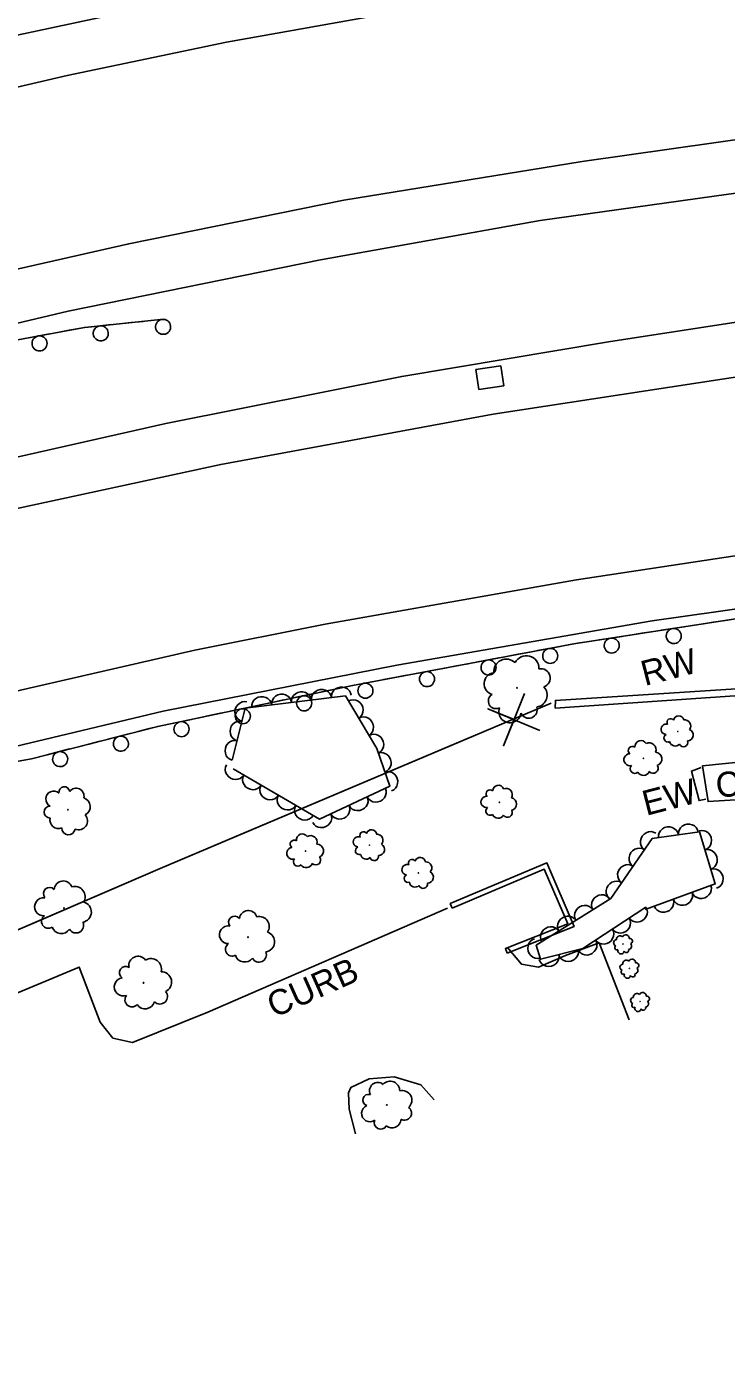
# Model space of a CAD drawing. Extents: x 1722896 to 1754269, y 648279 to 666297.
# Drawn here: x 1743408.7 to 1743548.2, y 651715.9 to 651982.8 of the extents above; entities that cross this region are included whole.
import ezdxf

# ---------------------------------------------------------------- set-up
doc = ezdxf.new("R2010")
doc.units = 0
for name, color, linetype in [('DESIGN - CENTERLINE - Proposed', 7, 'Continuous'), ('DESIGN - CENTERLINE - Proposed Text', 7, 'Continuous'), ('DESIGN - SCRATCH - User 1', 7, 'Continuous'), ('SURVEY - CENTERLINE - Preliminary Text', 7, 'Continuous'), ('SURVEY - CONTOURS - Intermediate with optional Text', 7, 'Continuous'), ('SURVEY - DRAINAGE - Natural Features', 7, 'Continuous'), ('SURVEY - VEGETATION - Features with Text', 7, 'Continuous')]:
    doc.layers.add(name, color=color, linetype=linetype)

msp = doc.modelspace()

# ---------------------------------------------------------------- linework, layer by layer
at = {"layer": 'DESIGN - CENTERLINE - Proposed'}
for points in [[(1743579.3, 651815.49), (1743570.56, 651824.35), (1743562.09, 651829.36), (1743544.59, 651828.29), (1743543.47, 651835.43), (1743563.17, 651837.41), (1743564.45, 651841.29), (1743567.35, 651841.83), (1743567.18, 651837.78), (1743579.71, 651839), (1743590.21, 651840.23), (1743620.09, 651841.09), (1743657.24, 651840.03), (1743657.4, 651832.44)], [(1743544.15, 651828.79), (1743542.78, 651828.49), (1743541.25, 651834.37), (1743543.22, 651835.05)]]:
    msp.add_lwpolyline(points, dxfattribs=at)
at = {"layer": 'DESIGN - CENTERLINE - Proposed Text'}
for points in [[(1743507.94, 651849.85), (1743503.77, 651839.41), (1743505.9, 651844.65), (1743500.66, 651846.78), (1743511.05, 651842.48)], [(1742764.41, 651450.17), (1742800.02, 651470.69), (1742848.99, 651501.21), (1742913.25, 651544.36), (1742965.33, 651580.91), (1743016.71, 651626.74), (1743051.08, 651655.9), (1743084.03, 651669.56), (1743158.65, 651699.91), (1743205.28, 651719.47), (1743303.31, 651760.1), (1743379.89, 651791.05), (1743435.3, 651814.95), (1743513.31, 651847.89)], [(1743512.68, 651847.62), (1743513.31, 651847.89)], [(1743451.79, 651821.91), (1743497.85, 651841.36)], [(1743409.13, 651803.66), (1743435.3, 651814.95), (1743451.79, 651821.91)], [(1743493.17, 651807.94), (1743512.43, 651816.06), (1743517.86, 651803.39), (1743504.53, 651798.06)], [(1743493.55, 651807.04), (1743511.92, 651814.79), (1743516.58, 651803.92), (1743504.17, 651798.96)], [(1743493.55, 651807.04), (1743493.17, 651807.94), (1743493.55, 651807.04)], [(1743504.53, 651798.06), (1743504.17, 651798.96), (1743504.53, 651798.06)]]:
    msp.add_lwpolyline(points, dxfattribs=at)
at = {"layer": 'DESIGN - SCRATCH - User 1'}
for points in [[(1743295.72, 651892.85), (1743329.96, 651902.31), (1743358.63, 651909.73), (1743398.25, 651918.76), (1743420.2, 651922.81), (1743436.03, 651924.46)], [(1743417.16, 651922.25), (1743419.47, 651922.68)], [(1743421.05, 651922.9), (1743425.63, 651923.38)], [(1743427.22, 651923.54), (1743429.55, 651923.79)], [(1743429.55, 651923.79), (1743431.89, 651924.03)], [(1743433.48, 651924.19), (1743436.03, 651924.46)], [(1743408.75, 651920.7), (1743413.27, 651921.54)], [(1743414.85, 651921.83), (1743417.16, 651922.25)], [(1742755.55, 651543.14), (1742778.41, 651559.09), (1742808.58, 651579.65), (1742833.65, 651595.81), (1742873.09, 651619.7), (1742905, 651638.15), (1742946.46, 651661.96), (1742971.38, 651675.21), (1742999.7, 651689.66), (1743049.04, 651713.51), (1743090.8, 651732.25), (1743127.05, 651748.06), (1743167.94, 651764.74), (1743190.81, 651773.2), (1743260.32, 651796.87), (1743296.61, 651807.93), (1743340.35, 651820.28), (1743393.86, 651833.93), (1743409.63, 651836.82), (1743434.84, 651843.26), (1743473.7, 651851.44), (1743517.78, 651859.73), (1743556.47, 651865.7)], [(1743543.7, 651863.73), (1743546.02, 651864.09)], [(1743547.6, 651864.33), (1743552.15, 651865.03)], [(1743529.02, 651861.47), (1743531.34, 651861.83)], [(1743531.34, 651861.83), (1743533.67, 651862.18)], [(1743535.25, 651862.43), (1743539.79, 651863.13)], [(1743541.38, 651863.37), (1743543.7, 651863.73)], [(1743510.58, 651858.38), (1743515.1, 651859.23)], [(1743516.67, 651859.52), (1743517.78, 651859.73), (1743518.99, 651859.92)], [(1743518.99, 651859.92), (1743521.31, 651860.28)], [(1743522.89, 651860.52), (1743527.44, 651861.22)], [(1743498.3, 651856.07), (1743502.82, 651856.92)], [(1743504.39, 651857.21), (1743506.7, 651857.65)], [(1743506.7, 651857.65), (1743509.01, 651858.08)], [(1743482.13, 651853.03), (1743484.44, 651853.46)], [(1743486.01, 651853.76), (1743490.53, 651854.61)], [(1743492.1, 651854.9), (1743494.42, 651855.34)], [(1743494.42, 651855.34), (1743496.72, 651855.77)], [(1743514.06, 651846.93), (1743514.15, 651848.44), (1743589.33, 651853.28), (1743589.61, 651852.06), (1743514.06, 651846.93)], [(1743467.56, 651850.15), (1743469.86, 651850.63)], [(1743469.86, 651850.63), (1743472.16, 651851.12)], [(1743473.73, 651851.45), (1743478.25, 651852.3)], [(1743479.82, 651852.59), (1743482.13, 651853.03)], [(1743455.33, 651847.57), (1743457.63, 651848.06)], [(1743457.63, 651848.06), (1743459.93, 651848.54)], [(1743461.5, 651848.87), (1743466, 651849.82)], [(1743443.1, 651845), (1743445.4, 651845.48)], [(1743445.4, 651845.48), (1743447.7, 651845.96)], [(1743449.26, 651846.29), (1743453.77, 651847.24)], [(1743430.91, 651842.25), (1743433.18, 651842.83)], [(1743433.18, 651842.83), (1743434.84, 651843.26), (1743435.47, 651843.39)], [(1743437.03, 651843.72), (1743441.53, 651844.67)], [(1743421.07, 651839.74), (1743423.35, 651840.32)], [(1743424.9, 651840.72), (1743429.36, 651841.86)], [(1743412.79, 651837.63), (1743417.25, 651838.77)], [(1743418.79, 651839.16), (1743421.07, 651839.74)], [(1743406.64, 651836.27), (1743408.95, 651836.7)], [(1743408.95, 651836.7), (1743409.63, 651836.82), (1743411.24, 651837.23)]]:
    msp.add_lwpolyline(points, dxfattribs=at)
for centre, start, end in [((1743423.47, 651921.64), 209.1942, 209.1843), ((1743435.9, 651922.94), 209.1942, 209.1843), ((1743411.26, 651919.64), 213.7112, 213.7013), ((1743537.73, 651861.29), 212.0286, 212.0188), ((1743513.1, 651857.33), 213.9141, 213.9043), ((1743525.37, 651859.39), 212.0286, 212.0188), ((1743500.81, 651855.01), 213.9141, 213.9043), ((1743488.53, 651852.7), 213.9141, 213.9043), ((1743476.24, 651850.39), 213.9141, 213.9043), ((1743464.03, 651847.87), 215.1542, 215.1443), ((1743451.8, 651845.3), 215.1542, 215.1443), ((1743439.57, 651842.72), 215.1542, 215.1443), ((1743427.48, 651839.83), 217.579, 217.5691), ((1743415.37, 651836.74), 217.579, 217.5691)]:
    msp.add_arc(centre, 1.5, start, end, dxfattribs=at)
at = {"layer": 'SURVEY - CENTERLINE - Preliminary Text'}
for points in [[(1743077.43, 651879.1), (1743116.86, 651894.33), (1743168.67, 651913.89), (1743215.74, 651929.74), (1743254.87, 651941.98), (1743304.29, 651956.06), (1743358.81, 651970.19), (1743400.83, 651979.85), (1743449.18, 651990.19), (1743483.97, 651996.23), (1743537.74, 652005.08), (1743590.79, 652012.12), (1743653.88, 652018.54), (1743708.61, 652022.88), (1743760.38, 652025.68)], [(1743095.73, 651874.85), (1743150.2, 651895.53), (1743203.3, 651914.75), (1743243.45, 651927.39), (1743287.98, 651940.56), (1743330.85, 651952.38), (1743375.7, 651963.47), (1743416.77, 651973.06), (1743448.51, 651979.7), (1743482.58, 651985.74), (1743514, 651990.88), (1743553.49, 651996.41), (1743594.71, 652001.79), (1743634.28, 652005.93), (1743686.17, 652011.19), (1743726.33, 652013.19), (1743781.43, 652015.13)], [(1743739.5, 651978.58), (1743679.01, 651974.91), (1743622.71, 651969.23), (1743572.43, 651963.4), (1743519.45, 651955.92), (1743471.96, 651948.17), (1743429.05, 651939.5), (1743385.01, 651929.51), (1743338.73, 651918.36), (1743284.73, 651903.06), (1743239.37, 651889.02), (1743191.84, 651873.3), (1743141.97, 651855.15), (1743078.32, 651829.85), (1743022.91, 651805.7), (1742968.99, 651780.4), (1742918.15, 651754.44), (1742878.3, 651732.61), (1742836.55, 651708.83), (1742793.81, 651683.04), (1742729.85, 651640.34)], [(1743745.59, 651968.56), (1743702.2, 651966.48), (1743661.64, 651962.8), (1743624.91, 651958.75), (1743587.39, 651954.5), (1743548.68, 651949.41), (1743511.11, 651944.13), (1743467.3, 651936.28), (1743416.97, 651926.05), (1743359.97, 651912.6), (1743317.49, 651901.43), (1743273.57, 651888.54), (1743200.78, 651865.49), (1743162.5, 651851.7), (1743116, 651833.85), (1743075.19, 651817.15), (1743046.65, 651804.71), (1742999.1, 651783.58), (1742946.09, 651756.96), (1742901.45, 651733.16), (1742857.56, 651709.19), (1742819.18, 651686.44), (1742770.8, 651655.86), (1742732.89, 651629.95)], [(1742739.16, 651601.84), (1742768.42, 651621.3), (1742809.14, 651647.39), (1742850.01, 651673.28), (1742889.56, 651696.34), (1742926.03, 651716.64), (1742967.88, 651738.94), (1743003.87, 651756.69), (1743053.93, 651780.07), (1743109.26, 651804.15), (1743147.66, 651819.4), (1743198.14, 651837.65), (1743250.32, 651854.71), (1743286.88, 651866.11), (1743334.42, 651879.14), (1743390.79, 651893.38), (1743436.41, 651903.65), (1743483.49, 651913.07), (1743525.14, 651920.01), (1743574.47, 651927.62), (1743632.88, 651934.34), (1743702.3, 651939.85), (1743751.26, 651942.93)], [(1742742.71, 651592.46), (1742764.5, 651607.4), (1742805.2, 651634.28), (1742840.42, 651656.19), (1742874.14, 651676.6), (1742907.07, 651695.07), (1742940.05, 651712.77), (1742986.34, 651736.62), (1743024.11, 651754.68), (1743082.9, 651781.61), (1743133.72, 651802.88), (1743172.13, 651817.62), (1743214.38, 651832.08), (1743262.78, 651847.99), (1743300.68, 651859.4), (1743341.66, 651870.2), (1743403.99, 651886.11), (1743447.4, 651895.51), (1743501.72, 651905.51), (1743577.86, 651917.18), (1743635.43, 651923.88), (1743689.08, 651928.99), (1743737.38, 651931.93)], [(1743098.85, 651749.72), (1743149, 651770.89), (1743193.73, 651787.37), (1743231.63, 651800.75), (1743280.68, 651816.55), (1743325.97, 651829.8), (1743384.77, 651845.28), (1743442.2, 651858.46), (1743468.24, 651863.66), (1743518.37, 651872.52), (1743560.5, 651878.89), (1743614.18, 651886.02), (1743667.64, 651891.67), (1743720.97, 651895.67), (1743778.5, 651897.98)], [(1743775.32, 651887.04), (1743726.68, 651884.9), (1743682.05, 651882.08), (1743629.57, 651877.17), (1743580.41, 651870.98), (1743533.4, 651864.29), (1743482.54, 651855.46), (1743435.93, 651846.31), (1743385.71, 651834.37), (1743332.91, 651820.63), (1743283.43, 651805.98), (1743250.49, 651795.46), (1743178.24, 651770.72), (1743138.01, 651754.94), (1743096.4, 651737.53), (1743053.24, 651717.89), (1743001.73, 651692.94), (1742946.09, 651663.7), (1742875.96, 651624.11), (1742820.34, 651589.33), (1742786.33, 651566.37), (1742754.64, 651544.14)], [(1743204.29, 651706.06), (1743245.32, 651723.09), (1743287.28, 651740.65), (1743322.57, 651755.3), (1743327.94, 651742.46), (1743331.48, 651739.62), (1743333.64, 651740.18), (1743336.93, 651742.04), (1743337.29, 651745.08), (1743331.44, 651758.86), (1743359.2, 651770.3), (1743419.14, 651795.29), (1743423.37, 651784.31), (1743425.9, 651781.08), (1743429.79, 651780.23), (1743444.84, 651786.32), (1743492.62, 651807.03)], [(1743504.51, 651799.28), (1743507.36, 651795.88), (1743510.79, 651795.28), (1743516.15, 651797.59), (1743522.84, 651800.11), (1743528.85, 651784.78)], [(1743474.26, 651762.04), (1743472.99, 651766.94), (1743472.85, 651770.19), (1743473.33, 651771.28), (1743476.97, 651773.02), (1743481.98, 651773.4), (1743487.31, 651771.8), (1743489.98, 651768.83)]]:
    msp.add_lwpolyline(points, dxfattribs=at)
at = {"layer": 'SURVEY - DRAINAGE - Natural Features'}
msp.add_line((1743501.06, 651912.8), (1743501.06, 651912.8), dxfattribs=at)
msp.add_lwpolyline([(1743498.89, 651910.45), (1743498.29, 651914.41), (1743503.24, 651915.15), (1743503.84, 651911.2), (1743498.89, 651910.45)], dxfattribs=at)
at = {"layer": 'SURVEY - VEGETATION - Features with Text'}
for points in [[(1743449.65, 651836.54), (1743452.29, 651846.92), (1743472.27, 651849.34), (1743478.53, 651838.83), (1743481.13, 651831.32), (1743467.06, 651824.76), (1743449.85, 651834.83)], [(1743532.18, 651807.25), (1743519.58, 651799.01), (1743511.18, 651796.84), (1743510.32, 651799.64), (1743525.16, 651808.96), (1743533.41, 651820.89), (1743542.87, 651822.22), (1743546.01, 651811.87), (1743532.05, 651806.74)]]:
    msp.add_lwpolyline(points, dxfattribs=at)
for centre, radius in [((1743506.48, 651850.97), 0.0773), ((1743538.55, 651842.24), 0.0365), ((1743531.68, 651836.9), 0.0419), ((1743416.92, 651826.64), 0.0553), ((1743502.97, 651828.15), 0.0395), ((1743477.09, 651819.59), 0.0361), ((1743464.3, 651818.42), 0.0409), ((1743486.81, 651814.05), 0.0364), ((1743416.13, 651807.04), 0.0632), ((1743452.83, 651801.24), 0.0618), ((1743527.62, 651799.89), 0.022), ((1743528.88, 651795.04), 0.022), ((1743431.99, 651792.13), 0.0637), ((1743531.01, 651788.4), 0.022), ((1743480.52, 651767.79), 0.0584)]:
    msp.add_circle(centre, radius, dxfattribs=at)
for centre, radius, start, end in [((1743504.36, 651854.15), 2.53, 46.4825, 184.0068), ((1743508.34, 651854.85), 2.51, 357.3784, 153.2169), ((1743502.13, 651851.77), 2.22, 97.4298, 254.2187), ((1743511.25, 651852.93), 1.85, 287.6313, 102.6315), ((1743510.1, 651849.5), 2.38, 277.4724, 44.318), ((1743502.28, 651848.32), 1.52, 119.546, 298.2916), ((1743505.07, 651846.2), 2.21, 159.5666, 352.9863), ((1743508.83, 651846.57), 1.68, 202.1853, 19.5045), ((1743538.73, 651844.32), 1.05, 12.8496, 169.6385), ((1743536.25, 651842.69), 1.04, 74.9864, 268.4061), ((1743537.11, 651844.1), 0.718, 34.9657, 213.7113), ((1743539.94, 651843.38), 1.19, 321.9023, 99.4265), ((1743540.45, 651841.55), 1.18, 272.7981, 68.6366), ((1743531.18, 651839.24), 1.2, 29.6506, 186.4395), ((1743532.83, 651838.61), 1.37, 338.7034, 116.2276), ((1743536.58, 651840.95), 0.794, 117.6051, 294.9242), ((1743538.02, 651840.48), 1.13, 192.8921, 319.7378), ((1743539.68, 651840.09), 0.873, 203.051, 18.0513), ((1743529, 651836.63), 1.2, 91.7875, 285.2071), ((1743529.48, 651838.46), 0.824, 51.7668, 230.5124), ((1743534, 651836.76), 1.36, 289.5992, 85.4377), ((1743529.95, 651834.82), 0.912, 134.4061, 311.7253), ((1743533.63, 651834.91), 1, 219.8521, 34.8524), ((1743531.68, 651834.78), 1.29, 209.6932, 336.5388), ((1743414.08, 651828.79), 1.58, 48.973, 242.3927), ((1743416.2, 651830.13), 1.09, 8.9523, 187.698), ((1743418.55, 651829.36), 1.58, 346.8362, 143.6251), ((1743500.42, 651828.2), 1.13, 85.0362, 278.4559), ((1743501.08, 651829.86), 0.777, 45.0155, 223.7612), ((1743502.77, 651830.41), 1.13, 22.8994, 179.6883), ((1743504.24, 651829.63), 1.29, 331.9521, 109.4764), ((1743413.38, 651826.19), 1.2, 91.5917, 268.9108), ((1743419.57, 651827.27), 1.81, 295.8889, 73.4131), ((1743501.12, 651826.4), 0.86, 127.6549, 304.974), ((1743505.12, 651827.77), 1.28, 282.848, 78.6864), ((1743415.02, 651824.6), 1.7, 166.8787, 293.7244), ((1743419.04, 651824.43), 1.79, 246.7847, 42.6232), ((1743502.73, 651826.17), 1.22, 202.9419, 329.7876), ((1743504.58, 651826.08), 0.945, 213.1009, 28.1011), ((1743417.03, 651822.97), 1.32, 177.0376, 352.0379), ((1743463.65, 651820.67), 1.17, 33.8, 190.5889), ((1743465.3, 651820.17), 1.33, 342.8527, 120.377), ((1743474.86, 651820.25), 1.03, 69.5644, 262.984), ((1743475.85, 651821.55), 0.711, 29.5437, 208.2893), ((1743477.46, 651821.62), 1.04, 7.4275, 164.2164), ((1743478.57, 651820.58), 1.18, 316.4803, 94.0045), ((1743461.71, 651817.97), 1.17, 95.9368, 289.3565), ((1743462.05, 651819.79), 0.804, 55.9161, 234.6618), ((1743466.56, 651818.45), 1.33, 293.7485, 89.587), ((1743475.03, 651818.49), 0.787, 112.183, 289.5022), ((1743478.9, 651818.72), 1.17, 267.3761, 63.2146), ((1743462.76, 651816.28), 0.889, 138.5555, 315.8746), ((1743464.44, 651816.36), 1.26, 213.8425, 340.6882), ((1743466.34, 651816.63), 0.978, 224.0014, 39.0017), ((1743476.4, 651817.9), 1.11, 187.4701, 314.3157), ((1743478, 651817.36), 0.865, 197.629, 12.6293), ((1743485.55, 651816.02), 0.716, 30.0378, 208.7834), ((1743487.17, 651816.11), 1.04, 7.9216, 164.7105), ((1743488.3, 651815.07), 1.19, 316.9744, 94.4986), ((1743484.57, 651814.7), 1.04, 70.0584, 263.4781), ((1743484.75, 651812.94), 0.792, 112.6771, 289.9963), ((1743488.64, 651813.2), 1.18, 267.8702, 63.7087), ((1743413.27, 651809.93), 1.24, 42.0268, 220.7724), ((1743416, 651810.65), 1.81, 19.9106, 176.6996), ((1743418.29, 651809.3), 2.06, 328.9634, 106.4876), ((1743486.13, 651812.35), 1.12, 187.9642, 314.8098), ((1743487.75, 651811.82), 0.87, 198.1231, 13.1234), ((1743412.08, 651807.32), 1.81, 82.0475, 275.4672), ((1743419.55, 651806.25), 2.05, 279.8592, 75.6977), ((1743413.03, 651804.39), 1.38, 124.6661, 301.9853), ((1743450.17, 651804.2), 1.22, 39.217, 217.9627), ((1743452.88, 651804.78), 1.77, 17.1009, 173.8898), ((1743455.05, 651803.35), 2.02, 326.1536, 103.6778), ((1743415.59, 651803.89), 1.95, 199.9532, 326.7989), ((1743418.53, 651803.58), 1.51, 210.1121, 25.1124), ((1743448.88, 651801.72), 1.77, 79.2377, 272.6574), ((1743449.68, 651798.81), 1.35, 121.8564, 299.1755), ((1743456.13, 651800.31), 2.01, 277.0494, 72.8879), ((1743526.38, 651800.12), 0.631, 97.4305, 254.2194), ((1743527.02, 651800.79), 0.719, 46.4832, 184.0074), ((1743528.15, 651800.99), 0.714, 357.379, 153.2175), ((1743528.65, 651799.47), 0.679, 277.473, 44.3187), ((1743528.98, 651800.45), 0.527, 287.6319, 102.6322), ((1743430.9, 651795.61), 1.83, 35.302, 192.091), ((1743452.15, 651798.19), 1.91, 197.1434, 323.9891), ((1743455.01, 651797.75), 1.48, 207.3023, 22.3026), ((1743526.42, 651799.14), 0.433, 119.5466, 298.2923), ((1743527.22, 651798.53), 0.629, 159.5673, 352.987), ((1743528.29, 651798.64), 0.479, 202.186, 19.5051), ((1743428.43, 651794.17), 1.25, 57.4182, 236.1638), ((1743433.48, 651794.9), 2.08, 344.3548, 121.879), ((1743527.64, 651795.26), 0.631, 97.4305, 254.2194), ((1743527.68, 651794.28), 0.433, 119.5466, 298.2923), ((1743528.27, 651795.94), 0.719, 46.4832, 184.0074), ((1743529.41, 651796.14), 0.714, 357.379, 153.2175), ((1743529.91, 651794.61), 0.679, 277.473, 44.3187), ((1743530.23, 651795.59), 0.527, 287.6319, 102.6322), ((1743427.97, 651791.33), 1.82, 97.4389, 290.8586), ((1743435.53, 651792.28), 2.07, 295.2506, 91.0891), ((1743528.48, 651793.68), 0.629, 159.5673, 352.987), ((1743529.55, 651793.78), 0.479, 202.186, 19.5051), ((1743429.68, 651788.73), 1.39, 140.0575, 317.3767), ((1743435.25, 651789.42), 1.52, 225.5035, 40.5038), ((1743529.77, 651788.62), 0.631, 97.4305, 254.2194), ((1743530.4, 651789.3), 0.719, 46.4832, 184.0074), ((1743531.53, 651789.5), 0.714, 357.379, 153.2175), ((1743532.36, 651788.95), 0.527, 287.6319, 102.6322), ((1743432.31, 651788.93), 1.97, 215.3446, 342.1903), ((1743529.81, 651787.64), 0.433, 119.5466, 298.2923), ((1743530.6, 651787.04), 0.629, 159.5673, 352.987), ((1743531.67, 651787.14), 0.479, 202.186, 19.5051), ((1743532.04, 651787.98), 0.679, 277.473, 44.3187), ((1743478.72, 651770.61), 1.67, 50.2599, 207.0488), ((1743481.18, 651770.6), 1.91, 359.3126, 136.8368), ((1743483.61, 651768.75), 1.9, 310.2084, 106.0469), ((1743476.88, 651768.75), 1.15, 72.376, 251.1217), ((1743477.15, 651766.12), 1.67, 112.3967, 305.8164), ((1743484.04, 651766.15), 1.4, 240.4613, 55.4616), ((1743479.28, 651764.23), 1.27, 155.0154, 332.3345), ((1743481.55, 651765.02), 1.8, 230.3024, 357.1481)]:
    msp.add_arc(centre, radius, start, end, dxfattribs=at)
for centre, major_axis in [((1743467.47, 651848.76), (1.99, 0.24)), ((1743471.44, 651849.24), (1.99, 0.24)), ((1743452.12, 651846.23), (0.49, 1.94)), ((1743455.56, 651847.32), (1.99, 0.24)), ((1743459.53, 651847.8), (1.99, 0.24)), ((1743463.5, 651848.28), (1.99, 0.24)), ((1743473.89, 651846.62), (1.02, -1.72)), ((1743475.94, 651843.19), (1.02, -1.72)), ((1743451.13, 651842.35), (0.49, 1.94)), ((1743450.14, 651838.48), (0.49, 1.94)), ((1743477.99, 651839.75), (1.02, -1.72)), ((1743479.49, 651836.06), (0.65, -1.89)), ((1743450.27, 651834.58), (-1.73, 1.01)), ((1743453.72, 651832.56), (-1.73, 1.01)), ((1743480.8, 651832.28), (0.65, -1.89)), ((1743457.17, 651830.54), (-1.73, 1.01)), ((1743460.62, 651828.52), (-1.73, 1.01)), ((1743478.43, 651830.06), (-1.81, -0.85)), ((1743464.08, 651826.5), (-1.73, 1.01)), ((1743471.18, 651826.68), (-1.81, -0.85)), ((1743474.8, 651828.37), (-1.81, -0.85)), ((1743467.55, 651824.99), (-1.81, -0.85)), ((1743540.64, 651821.91), (1.98, 0.28)), ((1743533.01, 651820.32), (1.14, 1.65)), ((1743536.68, 651821.35), (1.98, 0.28)), ((1743543.38, 651820.55), (0.58, -1.91)), ((1743530.74, 651817.03), (1.14, 1.65)), ((1743544.54, 651816.72), (0.58, -1.91)), ((1743528.46, 651813.74), (1.14, 1.65)), ((1743545.7, 651812.9), (0.58, -1.91)), ((1743526.19, 651810.45), (1.14, 1.65)), ((1743543.26, 651810.86), (-1.88, -0.69)), ((1743523.3, 651807.79), (1.69, 1.06)), ((1743535.75, 651808.1), (-1.88, -0.69)), ((1743539.51, 651809.48), (-1.88, -0.69)), ((1743516.52, 651803.54), (1.69, 1.06)), ((1743519.91, 651805.67), (1.69, 1.06)), ((1743530.51, 651806.16), (-1.67, -1.09)), ((1743513.14, 651801.41), (1.69, 1.06)), ((1743523.81, 651801.78), (-1.67, -1.09)), ((1743527.16, 651803.97), (-1.67, -1.09)), ((1743510.52, 651799), (-0.58, 1.91)), ((1743520.46, 651799.59), (-1.67, -1.09)), ((1743512.86, 651797.27), (-1.94, -0.5)), ((1743516.73, 651798.27), (-1.94, -0.5))]:
    msp.add_ellipse(centre, major_axis=major_axis, ratio=0.940188, start_param=0, end_param=3.141593, dxfattribs=at)

# ---------------------------------------------------------------- texts
at = {"layer": 'DESIGN - SCRATCH - User 1'}
for s, rotation, p in [('RW', 14.5135, (1743531.96, 651851.3)), ('CURB', 24.0308, (1743458.06, 651785.09))]:
    msp.add_text(s, height=5, rotation=rotation, dxfattribs=at).set_placement(p)
at = {"layer": 'SURVEY - CONTOURS - Intermediate with optional Text'}
for s, rotation, p in [('CONC. DITCH', 6.1624, (1743546.38, 651829)), ('EW', 14.512, (1743532.23, 651825.42))]:
    msp.add_text(s, height=5, rotation=rotation, dxfattribs=at).set_placement(p)

doc.saveas('drawing.dxf')
